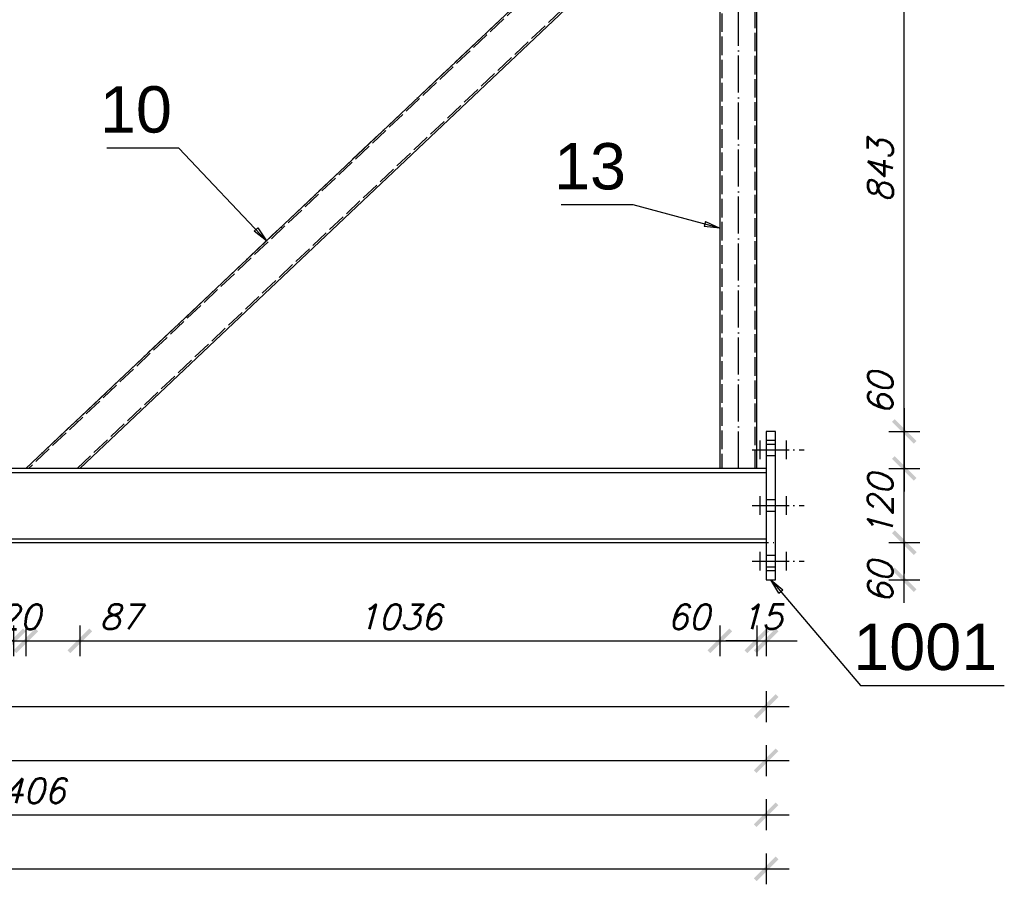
# Model space of a CAD drawing. Header units: millimetres. Extents: x 1814 to 94182, y 11562 to 49454.
# Tile 416 of 656: x 21490 to 21650, y 28680 to 28819. Entities that reach past the tile are written whole.
import ezdxf

# ---------------------------------------------------------------- set-up
doc = ezdxf.new("R2010")
doc.units = ezdxf.units.MM
doc.linetypes.add('ACAD_ISO02W100', pattern=[15, 12, -3])
doc.linetypes.add('ACAD_ISO04W100', pattern=[30, 24, -3, 0, -3])
doc.layers.add('wymiar', color=135, linetype='Continuous', lineweight=9)
doc.styles.add('ARIAL', font='arial.ttf')
doc.styles.add('WYMIARY', font='simplex.shx', dxfattribs={"oblique": 15})
doc.dimstyles.new('1-25', dxfattribs={"dimscale": 25, "dimtxt": 0.16, "dimasz": 0.2, "dimexe": 0.1, "dimexo": 0.1, "dimgap": 0.075, "dimtad": 1, "dimdec": 0, "dimlfac": 10, "dimrnd": 0.01, "dimzin": 9, "dimtxsty": 'WYMIARY', "dimblk": 'ARCHTICK', "dimcen": 0.2, "dimdle": 0.15, "dimadec": 1, "dimazin": 1, "dimtfac": 1, "dimtdec": 0, "dimtix": 1, "dimtmove": 2, "dimatfit": 3, "dimldrblk": 'ARCHTICK', "dimfxl": 0, "dimarcsym": 0})

# ---------------------------------------------------------------- blocks, each defined once
blk = doc.blocks.new('_ARCHTICK')
at = {"color": 0, "linetype": 'ByBlock', "lineweight": -2}
blk.add_solid([(0.398, 0.309), (0.309, 0.398), (-0.309, -0.398), (-0.398, -0.309)], dxfattribs=at)
blk = doc.blocks.new('*D1073')
at = {"layer": 'Defpoints', "color": 0}
for p in [(21611.18, 28734.8), (21633.54, 28734.8), (21611.93, 28728.8)]:
    blk.add_point(p, dxfattribs=at)
at = {"layer": 'wymiar', "color": 0, "lineweight": -2}
for p, q in [((21633.54, 28725.05), (21633.54, 28738.55)), ((21631.04, 28734.8), (21636.04, 28734.8)), ((21631.04, 28728.8), (21636.04, 28728.8))]:
    blk.add_line(p, q, dxfattribs=at)
at = {"layer": 'wymiar', "color": 0, "lineweight": -2, "xscale": 5, "yscale": 5, "zscale": 5}
for p, rotation in [((21633.54, 28734.8), 90), ((21633.54, 28728.8), 270)]:
    blk.add_blockref('_ARCHTICK', p, dxfattribs=dict(at, rotation=rotation))
at = {"layer": 'wymiar', "color": 0, "insert": (21629.67, 28728.4), "char_height": 4, "attachment_point": 5, "rotation": 90, "style": 'WYMIARY'}
blk.add_mtext('60', dxfattribs=at)
blk = doc.blocks.new('*D1074')
at = {"layer": 'Defpoints', "color": 0}
for p in [(21612.68, 28746.8), (21633.54, 28746.8), (21611.18, 28734.8)]:
    blk.add_point(p, dxfattribs=at)
at = {"layer": 'wymiar', "color": 0, "lineweight": -2}
for p, q in [((21633.54, 28746.8), (21633.54, 28751.8)), ((21631.04, 28746.8), (21636.04, 28746.8)), ((21633.54, 28734.8), (21633.54, 28746.8)), ((21631.04, 28734.8), (21636.04, 28734.8)), ((21633.54, 28734.8), (21633.54, 28729.8))]:
    blk.add_line(p, q, dxfattribs=at)
at = {"layer": 'wymiar', "color": 0, "lineweight": -2, "xscale": 5, "yscale": 5, "zscale": 5}
for p, rotation in [((21633.54, 28746.8), 270), ((21633.54, 28734.8), 90)]:
    blk.add_blockref('_ARCHTICK', p, dxfattribs=dict(at, rotation=rotation))
at = {"layer": 'wymiar', "color": 0, "insert": (21629.67, 28740.8), "char_height": 4, "attachment_point": 5, "rotation": 90, "style": 'WYMIARY'}
blk.add_mtext('120', dxfattribs=at)
blk = doc.blocks.new('*D1075')
at = {"layer": 'Defpoints', "color": 0}
for p in [(21612.68, 28837.07), (21633.54, 28837.07), (21612.68, 28752.8)]:
    blk.add_point(p, dxfattribs=at)
at = {"layer": 'wymiar', "color": 0, "lineweight": -2}
for p, q in [((21633.54, 28749.05), (21633.54, 28840.82)), ((21631.04, 28837.07), (21636.04, 28837.07)), ((21631.04, 28752.8), (21636.04, 28752.8))]:
    blk.add_line(p, q, dxfattribs=at)
at = {"layer": 'wymiar', "color": 0, "lineweight": -2, "xscale": 5, "yscale": 5, "zscale": 5}
for p, rotation in [((21633.54, 28837.07), 90), ((21633.54, 28752.8), 270)]:
    blk.add_blockref('_ARCHTICK', p, dxfattribs=dict(at, rotation=rotation))
at = {"layer": 'wymiar', "color": 0, "insert": (21629.67, 28794.94), "char_height": 4, "attachment_point": 5, "rotation": 90, "style": 'WYMIARY'}
blk.add_mtext('843', dxfattribs=at)
blk = doc.blocks.new('*D1079')
at = {"layer": 'Defpoints', "color": 0}
for p in [(21611.93, 28752.8), (21611.18, 28746.8), (21633.54, 28746.8)]:
    blk.add_point(p, dxfattribs=at)
at = {"layer": 'wymiar', "color": 0, "lineweight": -2}
for p, q in [((21633.54, 28756.55), (21633.54, 28743.05)), ((21631.04, 28752.8), (21636.04, 28752.8)), ((21631.04, 28746.8), (21636.04, 28746.8))]:
    blk.add_line(p, q, dxfattribs=at)
at = {"layer": 'wymiar', "color": 0, "lineweight": -2, "xscale": 5, "yscale": 5, "zscale": 5}
for p, rotation in [((21633.54, 28752.8), 90), ((21633.54, 28746.8), 270)]:
    blk.add_blockref('_ARCHTICK', p, dxfattribs=dict(at, rotation=rotation))
at = {"layer": 'wymiar', "color": 0, "insert": (21629.67, 28758.94), "char_height": 4, "attachment_point": 5, "rotation": 90, "style": 'WYMIARY'}
blk.add_mtext('60', dxfattribs=at)
blk = doc.blocks.new('*D1057')
at = {"layer": 'Defpoints', "color": 0}
for p in [(21480.01, 28746.8), (21489.33, 28746.8), (21489.33, 28718.91)]:
    blk.add_point(p, dxfattribs=at)
at = {"layer": 'wymiar', "color": 0, "lineweight": -2}
for p, q in [((21480.01, 28721.41), (21480.01, 28716.41)), ((21489.33, 28721.41), (21489.33, 28716.41)), ((21476.26, 28718.91), (21493.08, 28718.91))]:
    blk.add_line(p, q, dxfattribs=at)
at = {"layer": 'wymiar', "color": 0, "lineweight": -2, "xscale": 5, "yscale": 5, "zscale": 5, "rotation": 180}
blk.add_blockref('_ARCHTICK', (21480.01, 28718.91), dxfattribs=at)
at = {"layer": 'wymiar', "color": 0, "lineweight": -2, "xscale": 5, "yscale": 5, "zscale": 5}
blk.add_blockref('_ARCHTICK', (21489.33, 28718.91), dxfattribs=at)
at = {"layer": 'wymiar', "color": 0, "insert": (21473.76, 28722.79), "char_height": 4, "attachment_point": 5, "style": 'WYMIARY'}
blk.add_mtext('93', dxfattribs=at)
blk = doc.blocks.new('*D1058')
at = {"layer": 'Defpoints', "color": 0}
for p in [(21489.33, 28746.8), (21491.33, 28746.8), (21491.33, 28718.91)]:
    blk.add_point(p, dxfattribs=at)
at = {"layer": 'wymiar', "color": 0, "lineweight": -2}
for p, q in [((21489.33, 28721.41), (21489.33, 28716.41)), ((21491.33, 28721.41), (21491.33, 28716.41)), ((21489.33, 28718.91), (21484.33, 28718.91)), ((21489.33, 28718.91), (21491.33, 28718.91)), ((21491.33, 28718.91), (21496.33, 28718.91))]:
    blk.add_line(p, q, dxfattribs=at)
at = {"layer": 'wymiar', "color": 0, "lineweight": -2, "xscale": 5, "yscale": 5, "zscale": 5}
blk.add_blockref('_ARCHTICK', (21489.33, 28718.91), dxfattribs=at)
at = {"layer": 'wymiar', "color": 0, "lineweight": -2, "xscale": 5, "yscale": 5, "zscale": 5, "rotation": 180}
blk.add_blockref('_ARCHTICK', (21491.33, 28718.91), dxfattribs=at)
at = {"layer": 'wymiar', "color": 0, "insert": (21490.33, 28722.79), "char_height": 4, "attachment_point": 5, "style": 'WYMIARY'}
blk.add_mtext('20', dxfattribs=at)
blk = doc.blocks.new('*D1059')
at = {"layer": 'Defpoints', "color": 0}
for p in [(21491.33, 28746.8), (21500.07, 28746.8), (21500.07, 28718.91)]:
    blk.add_point(p, dxfattribs=at)
at = {"layer": 'wymiar', "color": 0, "lineweight": -2}
for p, q in [((21491.33, 28721.41), (21491.33, 28716.41)), ((21500.07, 28721.41), (21500.07, 28716.41)), ((21487.58, 28718.91), (21503.82, 28718.91))]:
    blk.add_line(p, q, dxfattribs=at)
at = {"layer": 'wymiar', "color": 0, "lineweight": -2, "xscale": 5, "yscale": 5, "zscale": 5, "rotation": 180}
blk.add_blockref('_ARCHTICK', (21491.33, 28718.91), dxfattribs=at)
at = {"layer": 'wymiar', "color": 0, "lineweight": -2, "xscale": 5, "yscale": 5, "zscale": 5}
blk.add_blockref('_ARCHTICK', (21500.07, 28718.91), dxfattribs=at)
at = {"layer": 'wymiar', "color": 0, "insert": (21506.68, 28722.79), "char_height": 4, "attachment_point": 5, "style": 'WYMIARY'}
blk.add_mtext('87', dxfattribs=at)
blk = doc.blocks.new('*D1060')
at = {"layer": 'Defpoints', "color": 0}
for p in [(21500.07, 28746.8), (21603.68, 28746.8), (21603.68, 28718.91)]:
    blk.add_point(p, dxfattribs=at)
at = {"layer": 'wymiar', "color": 0, "lineweight": -2}
for p, q in [((21500.07, 28721.41), (21500.07, 28716.41)), ((21603.68, 28721.41), (21603.68, 28716.41)), ((21496.32, 28718.91), (21607.43, 28718.91))]:
    blk.add_line(p, q, dxfattribs=at)
at = {"layer": 'wymiar', "color": 0, "lineweight": -2, "xscale": 5, "yscale": 5, "zscale": 5, "rotation": 180}
blk.add_blockref('_ARCHTICK', (21500.07, 28718.91), dxfattribs=at)
at = {"layer": 'wymiar', "color": 0, "lineweight": -2, "xscale": 5, "yscale": 5, "zscale": 5}
blk.add_blockref('_ARCHTICK', (21603.68, 28718.91), dxfattribs=at)
at = {"layer": 'wymiar', "color": 0, "insert": (21551.87, 28722.79), "char_height": 4, "attachment_point": 5, "style": 'WYMIARY'}
blk.add_mtext('1036', dxfattribs=at)
blk = doc.blocks.new('*D1061')
at = {"layer": 'Defpoints', "color": 0}
for p in [(21603.68, 28746.8), (21609.68, 28746.8), (21609.68, 28718.91)]:
    blk.add_point(p, dxfattribs=at)
at = {"layer": 'wymiar', "color": 0, "lineweight": -2}
for p, q in [((21603.68, 28721.41), (21603.68, 28716.41)), ((21609.68, 28721.41), (21609.68, 28716.41)), ((21599.93, 28718.91), (21613.43, 28718.91))]:
    blk.add_line(p, q, dxfattribs=at)
at = {"layer": 'wymiar', "color": 0, "lineweight": -2, "xscale": 5, "yscale": 5, "zscale": 5, "rotation": 180}
blk.add_blockref('_ARCHTICK', (21603.68, 28718.91), dxfattribs=at)
at = {"layer": 'wymiar', "color": 0, "lineweight": -2, "xscale": 5, "yscale": 5, "zscale": 5}
blk.add_blockref('_ARCHTICK', (21609.68, 28718.91), dxfattribs=at)
at = {"layer": 'wymiar', "color": 0, "insert": (21598.63, 28722.79), "char_height": 4, "attachment_point": 5, "style": 'WYMIARY'}
blk.add_mtext('60', dxfattribs=at)
blk = doc.blocks.new('*D1062')
at = {"layer": 'Defpoints', "color": 0}
for p in [(21609.68, 28746.8), (21611.18, 28746.8), (21611.18, 28718.91)]:
    blk.add_point(p, dxfattribs=at)
at = {"layer": 'wymiar', "color": 0, "lineweight": -2}
for p, q in [((21609.68, 28721.41), (21609.68, 28716.41)), ((21611.18, 28721.41), (21611.18, 28716.41)), ((21609.68, 28718.91), (21604.68, 28718.91)), ((21609.68, 28718.91), (21611.18, 28718.91)), ((21611.18, 28718.91), (21616.18, 28718.91))]:
    blk.add_line(p, q, dxfattribs=at)
at = {"layer": 'wymiar', "color": 0, "lineweight": -2, "xscale": 5, "yscale": 5, "zscale": 5}
blk.add_blockref('_ARCHTICK', (21609.68, 28718.91), dxfattribs=at)
at = {"layer": 'wymiar', "color": 0, "lineweight": -2, "xscale": 5, "yscale": 5, "zscale": 5, "rotation": 180}
blk.add_blockref('_ARCHTICK', (21611.18, 28718.91), dxfattribs=at)
at = {"layer": 'wymiar', "color": 0, "insert": (21610.43, 28722.79), "char_height": 4, "attachment_point": 5, "style": 'WYMIARY'}
blk.add_mtext('15', dxfattribs=at)
blk = doc.blocks.new('*D1066')
at = {"layer": 'Defpoints', "color": 0}
for p in [(20649.48, 28734.8), (21611.18, 28734.8), (21611.18, 28682.03)]:
    blk.add_point(p, dxfattribs=at)
at = {"layer": 'wymiar', "color": 0, "lineweight": -2}
for p, q in [((20649.48, 28684.53), (20649.48, 28679.53)), ((21611.18, 28684.53), (21611.18, 28679.53)), ((20645.73, 28682.03), (21614.93, 28682.03))]:
    blk.add_line(p, q, dxfattribs=at)
at = {"layer": 'wymiar', "color": 0, "lineweight": -2, "xscale": 5, "yscale": 5, "zscale": 5, "rotation": 180}
blk.add_blockref('_ARCHTICK', (20649.48, 28682.03), dxfattribs=at)
at = {"layer": 'wymiar', "color": 0, "lineweight": -2, "xscale": 5, "yscale": 5, "zscale": 5}
blk.add_blockref('_ARCHTICK', (21611.18, 28682.03), dxfattribs=at)
at = {"layer": 'wymiar', "color": 0, "insert": (21130.33, 28685.9), "char_height": 4, "attachment_point": 5, "style": 'WYMIARY'}
blk.add_mtext('9617', dxfattribs=at)
blk = doc.blocks.new('*D1068')
at = {"layer": 'Defpoints', "color": 0}
for p in [(20890.63, 28735.55), (21611.18, 28734.8), (21611.18, 28708.28)]:
    blk.add_point(p, dxfattribs=at)
at = {"layer": 'wymiar', "color": 0, "lineweight": -2}
for p, q in [((20890.63, 28710.78), (20890.63, 28705.78)), ((21611.18, 28710.78), (21611.18, 28705.78)), ((20886.88, 28708.28), (21614.93, 28708.28))]:
    blk.add_line(p, q, dxfattribs=at)
at = {"layer": 'wymiar', "color": 0, "lineweight": -2, "xscale": 5, "yscale": 5, "zscale": 5, "rotation": 180}
blk.add_blockref('_ARCHTICK', (20890.63, 28708.28), dxfattribs=at)
at = {"layer": 'wymiar', "color": 0, "lineweight": -2, "xscale": 5, "yscale": 5, "zscale": 5}
blk.add_blockref('_ARCHTICK', (21611.18, 28708.28), dxfattribs=at)
at = {"layer": 'wymiar', "color": 0, "insert": (21250.91, 28712.15), "char_height": 4, "attachment_point": 5, "style": 'WYMIARY'}
blk.add_mtext('7206', dxfattribs=at)
blk = doc.blocks.new('*D1070')
at = {"layer": 'Defpoints', "color": 0}
for p in [(21130.63, 28735.55), (21611.18, 28734.8), (21611.18, 28699.53)]:
    blk.add_point(p, dxfattribs=at)
at = {"layer": 'wymiar', "color": 0, "lineweight": -2}
for p, q in [((21130.63, 28702.03), (21130.63, 28697.03)), ((21611.18, 28702.03), (21611.18, 28697.03)), ((21126.88, 28699.53), (21614.93, 28699.53))]:
    blk.add_line(p, q, dxfattribs=at)
at = {"layer": 'wymiar', "color": 0, "lineweight": -2, "xscale": 5, "yscale": 5, "zscale": 5, "rotation": 180}
blk.add_blockref('_ARCHTICK', (21130.63, 28699.53), dxfattribs=at)
at = {"layer": 'wymiar', "color": 0, "lineweight": -2, "xscale": 5, "yscale": 5, "zscale": 5}
blk.add_blockref('_ARCHTICK', (21611.18, 28699.53), dxfattribs=at)
at = {"layer": 'wymiar', "color": 0, "insert": (21370.91, 28703.4), "char_height": 4, "attachment_point": 5, "style": 'WYMIARY'}
blk.add_mtext('4806', dxfattribs=at)
blk = doc.blocks.new('*D1072')
at = {"layer": 'Defpoints', "color": 0}
for p in [(21370.63, 28735.55), (21611.18, 28734.8), (21611.18, 28690.78)]:
    blk.add_point(p, dxfattribs=at)
at = {"layer": 'wymiar', "color": 0, "lineweight": -2}
for p, q in [((21370.63, 28693.28), (21370.63, 28688.28)), ((21611.18, 28693.28), (21611.18, 28688.28)), ((21366.88, 28690.78), (21614.93, 28690.78))]:
    blk.add_line(p, q, dxfattribs=at)
at = {"layer": 'wymiar', "color": 0, "lineweight": -2, "xscale": 5, "yscale": 5, "zscale": 5, "rotation": 180}
blk.add_blockref('_ARCHTICK', (21370.63, 28690.78), dxfattribs=at)
at = {"layer": 'wymiar', "color": 0, "lineweight": -2, "xscale": 5, "yscale": 5, "zscale": 5}
blk.add_blockref('_ARCHTICK', (21611.18, 28690.78), dxfattribs=at)
at = {"layer": 'wymiar', "color": 0, "insert": (21490.91, 28694.65), "char_height": 4, "attachment_point": 5, "style": 'WYMIARY'}
blk.add_mtext('2406', dxfattribs=at)

msp = doc.modelspace()

# ---------------------------------------------------------------- linework, layer by layer
at = {"color": 145, "linetype": 'Continuous', "ltscale": 0.25}
for p, q in [((21592.782, 28842.705), (21491.332, 28746.804)), ((21500.066, 28746.804), (21601.705, 28842.884)), ((21603.682, 28842.923), (21603.682, 28746.803)), ((21609.682, 28746.803), (21609.682, 28843.043)), ((21612.682, 28752.803), (21611.182, 28752.803)), ((21611.182, 28752.803), (21611.182, 28752.689)), ((21611.182, 28752.689), (21611.182, 28752.364)), ((21612.682, 28752.689), (21612.682, 28752.803)), ((21612.682, 28752.364), (21612.682, 28752.689)), ((21611.182, 28752.364), (21611.182, 28751.878)), ((21611.182, 28751.878), (21611.182, 28751.303)), ((21612.682, 28751.303), (21611.182, 28751.303)), ((21611.182, 28751.303), (21611.182, 28730.303)), ((21612.682, 28751.878), (21612.682, 28752.364)), ((21612.682, 28751.303), (21612.682, 28751.878)), ((21612.682, 28730.303), (21612.682, 28751.303)), ((21611.182, 28746.803), (20649.482, 28746.803)), ((21370.632, 28746.173), (21611.182, 28746.173)), ((21370.632, 28735.433), (21611.182, 28735.433)), ((20649.482, 28734.803), (21611.182, 28734.803)), ((21611.182, 28730.303), (21612.682, 28730.303)), ((21611.182, 28730.303), (21611.182, 28729.729)), ((21612.682, 28729.729), (21612.682, 28730.303)), ((21611.182, 28729.729), (21611.182, 28729.243)), ((21611.182, 28729.243), (21611.182, 28728.918)), ((21611.182, 28728.918), (21611.182, 28728.803)), ((21611.182, 28728.803), (21612.682, 28728.803)), ((21612.682, 28729.243), (21612.682, 28729.729)), ((21612.682, 28728.918), (21612.682, 28729.243)), ((21612.682, 28728.803), (21612.682, 28728.918))]:
    msp.add_line(p, q, dxfattribs=at)
at = {"color": 10, "linetype": 'ACAD_ISO04W100', "ltscale": 0.25}
for p, q in [((21592.782, 28842.705), (21491.332, 28746.803)), ((21606.682, 28746.803), (21606.682, 28842.983)), ((21610.229, 28748.303), (21610.229, 28751.303)), ((21614.484, 28748.303), (21614.484, 28751.303)), ((21608.929, 28749.803), (21617.334, 28749.803)), ((21610.229, 28749.803), (21610.229, 28749.803)), ((21614.484, 28749.803), (21614.484, 28749.803)), ((21610.229, 28739.303), (21610.229, 28742.303)), ((21614.484, 28739.303), (21614.484, 28742.303)), ((21608.929, 28740.803), (21617.334, 28740.803)), ((21610.229, 28740.803), (21610.229, 28740.803)), ((21614.484, 28740.803), (21614.484, 28740.803)), ((20647.982, 28734.803), (21612.682, 28734.803)), ((21608.929, 28731.803), (21617.334, 28731.803)), ((21610.229, 28730.303), (21610.229, 28733.303)), ((21610.229, 28731.803), (21610.229, 28731.803)), ((21614.484, 28730.303), (21614.484, 28733.303)), ((21614.484, 28731.803), (21614.484, 28731.803))]:
    msp.add_line(p, q, dxfattribs=at)
at = {"color": 84, "linetype": 'ACAD_ISO02W100', "ltscale": 0.25}
for p, q in [((21593.228, 28842.714), (21491.769, 28746.804)), ((21499.629, 28746.804), (21601.259, 28842.875)), ((21603.982, 28842.929), (21603.982, 28746.803)), ((21609.382, 28746.803), (21609.382, 28843.037)), ((21612.682, 28750.704), (21611.182, 28750.704)), ((21611.182, 28748.903), (21612.682, 28748.903)), ((21612.682, 28741.704), (21611.182, 28741.704)), ((21611.182, 28739.903), (21612.682, 28739.903)), ((21612.682, 28732.704), (21611.182, 28732.704)), ((21611.182, 28730.903), (21612.682, 28730.903))]:
    msp.add_line(p, q, dxfattribs=at)
at = {"color": 0, "linetype": 'ByBlock', "lineweight": -2}
for p, q in [((21601.375, 28786.731, -65.676), (21601.159, 28785.926, -65.676)), ((21601.375, 28786.731, -65.676), (21603.682, 28785.682, -65.676)), ((21528.887, 28785.745, -65.676), (21528.281, 28785.172, -65.676)), ((21530.301, 28783.642, -65.676), (21528.281, 28785.172, -65.676)), ((21528.887, 28785.745, -65.676), (21530.301, 28783.642, -65.676)), ((21603.682, 28785.682, -65.676), (21601.159, 28785.926, -65.676)), ((21613.231, 28726.627, -61.676), (21611.932, 28728.803, -61.676)), ((21611.932, 28728.803, -61.676), (21613.866, 28727.166, -61.676)), ((21613.231, 28726.627, -61.676), (21613.866, 28727.166, -61.676))]:
    msp.add_line(p, q, dxfattribs=at)
at = {"color": 7}
for points in [[(21530.301, 28783.642), (21516.119, 28798.644), (21504.465, 28798.644)], [(21603.682, 28785.682), (21589.632, 28789.446), (21577.978, 28789.446)], [(21611.932, 28728.803), (21626.432, 28711.7), (21649.74, 28711.7)]]:
    msp.add_lwpolyline(points, dxfattribs=at)

# ---------------------------------------------------------------- texts
at = {"color": 7, "style": 'ARIAL'}
for s, p in [('10', (21503.324, 28801.144)), ('13', (21576.837, 28791.946)), ('1001', (21625.291, 28714.2))]:
    msp.add_text(s, height=7.5, dxfattribs=at).set_placement(p)

# ---------------------------------------------------------------- dimensions: what is measured, and where the dimension line sits
at = {"layer": 'wymiar'}
for base, p1, p2, picture, middle in [((21633.544, 28837.073), (21612.682, 28752.803), (21612.682, 28837.073), '*D1075', (21629.669, 28794.938)), ((21633.544, 28746.803), (21611.182, 28734.803), (21612.682, 28746.803), '*D1074', (21629.669, 28740.803))]:
    dim = msp.add_linear_dim(base=base, p1=p1, p2=p2, angle=90, dimstyle='1-25', dxfattribs=at)
    dim.commit()
    dim.dimension.update_dxf_attribs({"geometry": picture, "text_midpoint": middle})
for base, p1, p2, picture, middle in [((21633.544, 28746.803), (21611.932, 28752.803), (21611.182, 28746.803), '*D1079', (21629.669, 28758.944)), ((21633.544, 28734.803), (21611.932, 28728.801), (21611.182, 28734.803), '*D1073', (21629.669, 28728.397))]:
    dim = msp.add_linear_dim(base=base, p1=p1, p2=p2, angle=90, dimstyle='1-25', dxfattribs=at)
    dim.commit()
    dim.dimension.update_dxf_attribs({"geometry": picture, "text_midpoint": middle, "dimtype": 160})
for base, p1, p2, picture, middle in [((21489.332, 28718.912), (21480.014, 28746.803), (21489.332, 28746.803), '*D1057', (21473.756, 28722.787)), ((21500.066, 28718.912), (21491.332, 28746.803), (21500.066, 28746.803), '*D1059', (21506.679, 28722.787)), ((21609.682, 28718.912), (21603.682, 28746.803), (21609.682, 28746.803), '*D1061', (21598.634, 28722.787))]:
    dim = msp.add_linear_dim(base=base, p1=p1, p2=p2, dimstyle='1-25', dxfattribs=at)
    dim.commit()
    dim.dimension.update_dxf_attribs({"geometry": picture, "text_midpoint": middle, "dimtype": 160})
for base, p1, p2, picture, middle in [((21491.332, 28718.912), (21489.332, 28746.803), (21491.332, 28746.803), '*D1058', (21490.332, 28722.787)), ((21603.682, 28718.912), (21500.066, 28746.803), (21603.682, 28746.803), '*D1060', (21551.874, 28722.787)), ((21611.182, 28718.912), (21609.682, 28746.803), (21611.182, 28746.803), '*D1062', (21610.432, 28722.787)), ((21611.181909, 28708.275918), (20890.631908, 28735.54766), (21611.181909, 28734.803479), '*D1068', (21250.906908, 28712.150918)), ((21611.181909, 28699.525918), (21130.631908, 28735.54766), (21611.181909, 28734.803479), '*D1070', (21370.906909, 28703.400918)), ((21611.1818, 28690.7759), (21370.6319, 28735.5477), (21611.1818, 28734.8035), '*D1072', (21490.9069, 28694.6509)), ((21611.182, 28682.026), (20649.482, 28734.803), (21611.182, 28734.803), '*D1066', (21130.332, 28685.901))]:
    dim = msp.add_linear_dim(base=base, p1=p1, p2=p2, dimstyle='1-25', dxfattribs=at)
    dim.commit()
    dim.dimension.update_dxf_attribs({"geometry": picture, "text_midpoint": middle})

doc.saveas('drawing.dxf')
